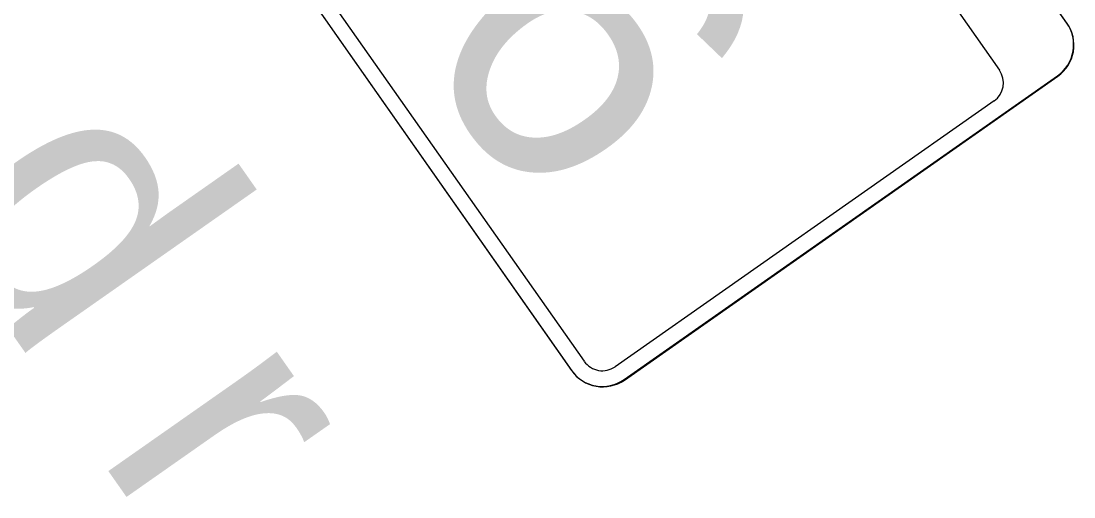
# Model space of a CAD drawing. Extents: x 1581789 to 1622364, y 1043167 to 1103486.
# Drawn here: x 1606228.81 to 1606249.69, y 1090285.12 to 1090294.56 of the extents above; entities that cross this region are included whole.
import ezdxf

# ---------------------------------------------------------------- set-up
doc = ezdxf.new("R2010")
doc.units = 0
doc.layers.add('RD_PD_PatLn2', color=7, linetype='Continuous')

msp = doc.modelspace()

# ---------------------------------------------------------------- linework, layer by layer
at = {"layer": 'RD_PD_PatLn2'}
for p, q in [((1606249.548, 1090294.525), (1606238.931, 1090309.663)), ((1606249.554, 1090294.517), (1606238.936, 1090309.655)), ((1606229.112, 1090302.764), (1606239.73, 1090287.627)), ((1606234.455, 1090295.146), (1606239.724, 1090287.634)), ((1606240.769, 1090287.451), (1606249.365, 1090293.48)), ((1606240.775, 1090287.443), (1606249.371, 1090293.473))]:
    msp.add_line(p, q, dxfattribs=at)
for points in [[(1606237.592, 1090308.724), (1606241.515, 1090303.137), (1606241.546, 1090303.175), (1606241.457, 1090303.395), (1606241.525, 1090303.513), (1606241.501, 1090303.618), (1606241.514, 1090303.774), (1606241.702, 1090303.983), (1606242.308, 1090303.94), (1606242.888, 1090303.53), (1606242.996, 1090303.522), (1606243.901, 1090302.125), (1606243.739, 1090301.598), (1606244.305, 1090300.759), (1606244.22, 1090300.334), (1606244.067, 1090299.498), (1606248.213, 1090293.588)], [(1606239.98, 1090287.814), (1606234.711, 1090295.326), (1606229.362, 1090302.951)], [(1606248.107, 1090292.98), (1606240.59, 1090287.707)]]:
    msp.add_lwpolyline(points, dxfattribs=at)
for centre, radius, start, end in [((1606248.934, 1090294.095), 0.75, 305.0468, 35.047), ((1606248.94, 1090294.087), 0.75, 305.0468, 35.047), ((1606247.855, 1090293.337), 0.437, 305.1452, 35.145), ((1606240.338, 1090288.065), 0.438, 215.0469, 305.0471), ((1606240.338, 1090288.065), 0.75, 215.0469, 305.0471), ((1606240.344, 1090288.057), 0.75, 215.0469, 305.0471)]:
    msp.add_arc(centre, radius, start, end, dxfattribs=at)

# ---------------------------------------------------------------- texts
for s, height, p in [('6', 6, (1606236.452, 1090294.273)), ('d', 5.333, (1606226.882, 1090290.851)), ('r', 5.333, (1606230.256, 1090286.041))]:
    msp.add_text(s, height=height, rotation=305.0468, dxfattribs=at).set_placement(p)

doc.saveas('drawing.dxf')
